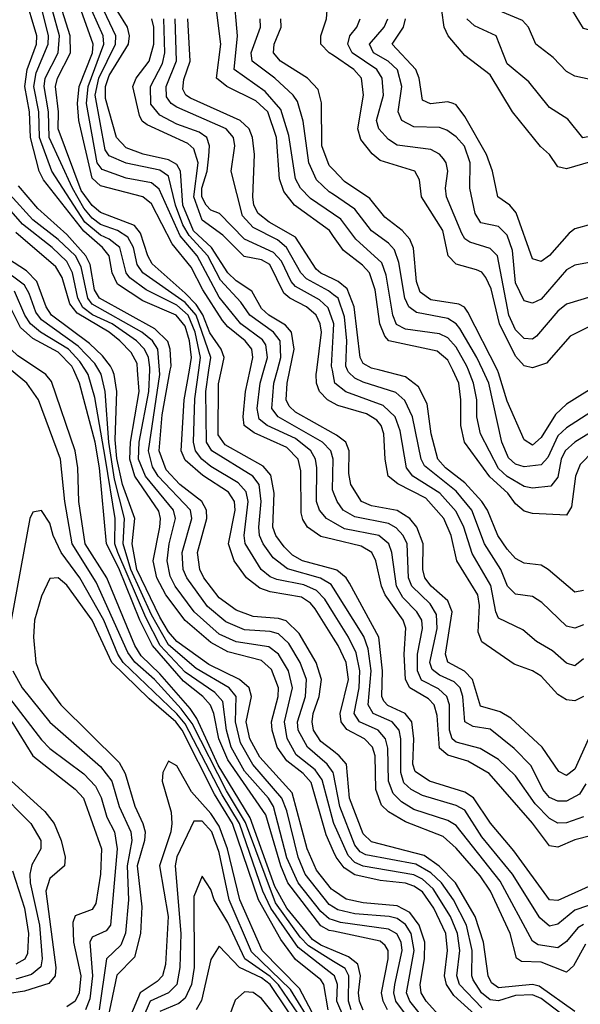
# Model space of a CAD drawing. Header units: inches. Extents: x 990535 to 1117859, y 769386 to 892122.
# Tile 660 of 1056: x 1089259 to 1090583, y 828503 to 830828. Entities that reach past the tile are written whole.
import ezdxf

# ---------------------------------------------------------------- set-up
doc = ezdxf.new("R2010")
doc.units = ezdxf.units.IN
doc.header["$MEASUREMENT"] = 0
for name, color, linetype in [('B0882', 7, 'Continuous'), ('B0883', 7, 'Continuous'), ('B0892', 7, 'Continuous'), ('B0893', 7, 'Continuous')]:
    doc.layers.add(name, color=color, linetype=linetype)

msp = doc.modelspace()

# ---------------------------------------------------------------- linework, layer by layer
at = {"layer": 'B0882', "color": 5}
for points, elevation in [([(1089144.5, 830000), (1089177.4, 829937.4), (1089187.6, 829907.6), (1089207.3, 829810), (1089213.3, 829610), (1089207.3, 829530), (1089181.4, 829350), (1089183.7, 829310), (1089200.3, 829270), (1089310, 829127.3), (1089330, 829107.1), (1089410, 829047.5), (1089438.2, 829018.2), (1089451.3, 828991.3), (1089464.7, 828944.7), (1089482.4, 828910), (1089489.3, 828870), (1089473.3, 828690), (1089463.4, 828676.6), (1089430, 828661.1), (1089424.1, 828650), (1089430.6, 828570), (1089424.4, 828515.6), (1089414.6, 828490)], 4440), ([(1090000, 828604.2), (1089940.8, 828640.8), (1089921.1, 828661.1), (1089862.8, 828742.8), (1089792.2, 828932.2), (1089747.1, 829007.1), (1089666.1, 829166.1), (1089640.4, 829200.4), (1089577.3, 829270), (1089531.1, 829311.1), (1089514, 829334), (1089439.7, 829499.7), (1089382.9, 829590), (1089365.2, 829690), (1089355.4, 829790), (1089303, 829930), (1089275.4, 829970), (1089238.6, 830000)], 4440), ([(1090000, 828630), (1089970, 828642.3), (1089950, 828655.7), (1089890, 828730.2), (1089861.3, 828781.3), (1089803.2, 828943.2), (1089727.7, 829067.7), (1089677.5, 829177.5), (1089661.6, 829201.6), (1089590, 829283.3), (1089545.8, 829325.8), (1089530.5, 829350.5), (1089464.3, 829510), (1089413.2, 829590), (1089398.1, 829690), (1089396.1, 829770), (1089390, 829809.8), (1089333.7, 829973.7), (1089320.3, 829990), (1089305.3, 830000)], 4420), ([(1090000, 828675.4), (1089990, 828677.5), (1089970, 828688.2), (1089891.9, 828790), (1089875.4, 828830), (1089840.4, 828950), (1089750, 829080.2), (1089728.8, 829130), (1089717.6, 829190), (1089709.7, 829209.7), (1089691.7, 829230), (1089646, 829266), (1089572.4, 829350), (1089542.2, 829410), (1089493, 829533), (1089463.5, 829590), (1089447.6, 829770), (1089437.2, 829830), (1089400, 829970), (1089386.7, 830000)], 4380), ([(1090000, 828701.4), (1089990, 828704.6), (1089970, 828722.4), (1089916.1, 828790), (1089890, 828848.7), (1089858.5, 828970), (1089846.2, 828990), (1089790, 829053.6), (1089758.4, 829110), (1089747.5, 829150), (1089738.2, 829218.2), (1089719.5, 829239.5), (1089650, 829287), (1089590.6, 829350), (1089556.5, 829416.5), (1089490.7, 829570), (1089483.6, 829590), (1089484, 829650), (1089461.4, 829790), (1089436, 829936), (1089420.8, 829990), (1089414.5, 830000)], 4360), ([(1090000, 828732.3), (1089990, 828738.7), (1089933.2, 828810), (1089916.2, 828850), (1089890, 828959.4), (1089878.2, 828990), (1089809.4, 829069.4), (1089780.4, 829120.3), (1089768.8, 829170), (1089770, 829230), (1089753.5, 829250), (1089675.6, 829295.6), (1089610, 829351.7), (1089570, 829422.4), (1089521.5, 829530), (1089503.1, 829590), (1089506.4, 829650), (1089482.9, 829742.9), (1089469.5, 829830.5), (1089460.9, 829950), (1089450.9, 829990.9), (1089445.5, 830000)], 4340), ([(1090000, 828771.7), (1089995, 828775), (1089960, 828820), (1089938, 828870), (1089902.6, 829002.6), (1089826.2, 829086.2), (1089802.7, 829130), (1089793.9, 829170), (1089805.9, 829230), (1089800.7, 829250), (1089777.9, 829270), (1089705.5, 829305.5), (1089630, 829359.7), (1089610, 829382.7), (1089590, 829417.3), (1089535.4, 829530), (1089524.2, 829590), (1089530.5, 829650), (1089502, 829730), (1089488.3, 829791.7), (1089484.5, 829835.5), (1089488.6, 829950), (1089482, 829990), (1089477.8, 830000)], 4320), ([(1090000, 828863.7), (1089982.8, 828902.8), (1089946.9, 829026.9), (1089928.2, 829048.1), (1089890, 829077.7), (1089867, 829110), (1089854.9, 829150), (1089853.5, 829170), (1089869.5, 829230), (1089870.3, 829250), (1089853.3, 829293.3), (1089830, 829314.4), (1089750, 829335.3), (1089710, 829356.9), (1089650, 829409.4), (1089603.7, 829470), (1089582.9, 829510), (1089574.2, 829550), (1089590, 829630), (1089591.7, 829650), (1089587.2, 829667.2), (1089530.4, 829750), (1089518.8, 829790), (1089520.5, 829830), (1089540.9, 829950), (1089537.3, 830000)], 4280), ([(1090000, 828932.5), (1089973.2, 829033.2), (1089956.6, 829056.6), (1089912.1, 829092.1), (1089890.6, 829130.6), (1089883.9, 829170), (1089903.3, 829250), (1089893.6, 829290), (1089870.1, 829330.1), (1089847.1, 829347.1), (1089770, 829358.9), (1089730, 829377), (1089670.8, 829430), (1089625.8, 829490), (1089613.9, 829513.9), (1089607, 829550), (1089611.8, 829590), (1089627, 829650), (1089621.7, 829670), (1089556.2, 829750), (1089539.7, 829790), (1089541.2, 829830), (1089563.6, 829950), (1089566, 830000)], 4260), ([(1090000, 829046.9), (1089999.4, 829050), (1089985.3, 829070), (1089938.8, 829110), (1089916.5, 829150), (1089914.6, 829170), (1089933.6, 829230), (1089935.9, 829270), (1089921.3, 829310), (1089894.7, 829354.7), (1089870, 829377.4), (1089850, 829383.5), (1089790, 829387.3), (1089746, 829406), (1089702.2, 829442.2), (1089653.3, 829510), (1089645.1, 829530), (1089642.4, 829570), (1089665.3, 829650), (1089662.1, 829670), (1089585.9, 829750), (1089572.4, 829772.4), (1089562.8, 829810), (1089590, 829990), (1089589.2, 830000)], 4240), ([(1090000, 829100.6), (1089970, 829123.9), (1089952.8, 829150), (1089949.2, 829170), (1089952.3, 829190), (1089966.4, 829230), (1089971.3, 829270), (1089959, 829310), (1089918.8, 829378.8), (1089888.1, 829408.1), (1089870, 829413.7), (1089810, 829418.6), (1089770, 829433.4), (1089730, 829462.4), (1089694, 829510), (1089684.3, 829530), (1089678.7, 829570), (1089700.5, 829650), (1089700.2, 829670), (1089689.3, 829690), (1089637, 829730), (1089604.7, 829764.7), (1089588.4, 829810), (1089595, 829895), (1089614.4, 830000)], 4220), ([(1090000, 829367.6), (1089956.8, 829436.8), (1089945.9, 829450), (1089924.2, 829464.2), (1089850, 829476.9), (1089825.7, 829485.7), (1089794.8, 829510), (1089765.2, 829550), (1089752.2, 829590), (1089767.6, 829670), (1089765.8, 829690), (1089752.1, 829712.1), (1089691.3, 829751.3), (1089650, 829788), (1089640.2, 829810), (1089647, 829930), (1089659.5, 830000)], 4180), ([(1090000, 829426.9), (1089979.6, 829459.6), (1089959.7, 829479.7), (1089930, 829493.4), (1089865.8, 829505.8), (1089850, 829512.7), (1089829.2, 829530), (1089791.2, 829591.2), (1089788.9, 829610), (1089798.6, 829690), (1089793.3, 829713.3), (1089774.6, 829734.6), (1089710, 829772.6), (1089688.7, 829790), (1089674, 829810), (1089669, 829830), (1089672.6, 829932.6), (1089681.9, 830000)], 4160), ([(1090000, 829485.4), (1089994.3, 829494.3), (1089969.3, 829509.3), (1089891.6, 829531.6), (1089857.3, 829557.3), (1089833.9, 829590), (1089825.4, 829610), (1089823.3, 829630), (1089829.4, 829690), (1089824.2, 829730), (1089809.4, 829750), (1089712.6, 829810), (1089700, 829830), (1089698.8, 829950), (1089705.8, 830000)], 4140), ([(1090000, 829530.2), (1089927, 829550), (1089903.4, 829563.4), (1089883.1, 829583.1), (1089863.4, 829610), (1089856.5, 829630), (1089860.2, 829710), (1089852.2, 829752.2), (1089833.7, 829773.7), (1089744, 829824), (1089727.9, 829847.9), (1089728.1, 829968.1), (1089735.1, 830000)], 4120), ([(1090000, 829600.6), (1089970, 829607.8), (1089938.8, 829630), (1089927.4, 829647.4), (1089923.8, 829663.8), (1089922.8, 829762.8), (1089916.6, 829790), (1089890, 829817.6), (1089812.6, 829852.6), (1089789.3, 829870), (1089786.8, 829890), (1089792, 829950), (1089803, 830000)], 4080), ([(1090000, 829640.4), (1089983.3, 829650), (1089967.1, 829670), (1089960.1, 829690), (1089960.4, 829770), (1089957.7, 829790), (1089946.3, 829810), (1089910, 829839.2), (1089843.6, 829870), (1089824.5, 829884.5), (1089819.7, 829910), (1089826.6, 829970), (1089835.2, 830000)], 4060), ([(1090000, 829711.6), (1089997.6, 829717.6), (1089999, 829790), (1089993.4, 829810), (1089973.9, 829830), (1089869.5, 829890), (1089854.1, 829910), (1089858.9, 829970), (1089867.3, 830000)], 4040), ([(1090000, 829850.9), (1089910, 829901.3), (1089895.1, 829915.1), (1089887.8, 829930), (1089890.8, 829970), (1089896.9, 830000)], 4020), ([(1090000, 829922.2), (1089985.9, 829930), (1089967, 829950), (1089959.7, 829970), (1089959.1, 829990), (1089960.3, 830000)], 3980), ([(1090000, 829987.3), (1089997.5, 830000)], 3960), ([(1090000, 828571.8), (1089916.8, 828636.8), (1089852.2, 828730), (1089833.2, 828770), (1089777.6, 828930), (1089737.3, 828997.3), (1089650, 829165.1), (1089630, 829189.1), (1089503.1, 829310), (1089490.4, 829330), (1089457.4, 829410), (1089400.7, 829510), (1089356.9, 829570), (1089337.9, 829610), (1089330, 829638.8), (1089310, 829668.9), (1089290, 829665.1), (1089283.1, 829650), (1089239, 829410)], 4460), ([(1089987.4, 828490), (1089977, 828550), (1089970, 828561.1), (1089910, 828609.1), (1089875.6, 828655.6), (1089822.8, 828750), (1089761.5, 828930), (1089719.2, 828999.2), (1089642.8, 829150), (1089627.5, 829170), (1089564.4, 829224.4), (1089476.6, 829310), (1089430, 829409.7), (1089370, 829492.8), (1089350, 829510.3), (1089330, 829508.2), (1089310, 829466.4), (1089294.1, 829410), (1089291.8, 829370), (1089297.3, 829310), (1089310, 829272.3), (1089355.6, 829210), (1089493.7, 829073.7), (1089508.2, 829048.2), (1089530.6, 828970.6), (1089549.6, 828929.6), (1089554.8, 828910), (1089553.7, 828890), (1089536.6, 828830), (1089547.1, 828732.9), (1089543.9, 828670), (1089530, 828614.6), (1089488.5, 828571.5), (1089466.7, 828470)], 4480), ([(1089242.8, 829290), (1089264.3, 829250), (1089330, 829168.8), (1089450, 829064.4), (1089476.2, 829030), (1089493.6, 828970), (1089521.3, 828910), (1089523.6, 828890), (1089512.8, 828830), (1089515.6, 828750), (1089508.9, 828671.1), (1089497.3, 828642.7), (1089464.1, 828610), (1089446.7, 828490)], 4460), ([(1089239.9, 829170), (1089289.7, 829089.8), (1089390, 829011.2), (1089409.2, 828990), (1089452, 828870), (1089449.9, 828810), (1089438.8, 828741.2), (1089430, 828726.7), (1089390, 828712), (1089384.2, 828695.8), (1089385.9, 828650), (1089403.5, 828570), (1089399.2, 828530), (1089390, 828510.3), (1089370, 828496.9)], 4420), ([(1089956.9, 828470), (1089919.9, 828539.9), (1089831.6, 828630), (1089779, 828750), (1089749.7, 828870), (1089730, 828923.8), (1089710, 828953.6), (1089664.5, 829004.5), (1089630, 829066.4), (1089610, 829077.3), (1089596.7, 829050), (1089595.4, 829030), (1089616.6, 828956.6), (1089617.8, 828930), (1089615.5, 828910), (1089589, 828830), (1089609.2, 828710), (1089603.2, 828596.8), (1089596.3, 828570), (1089583.6, 828556.4), (1089543.4, 828530), (1089504, 828436)], 4520), ([(1089230, 829038.4), (1089318, 828958), (1089340.4, 828930), (1089357, 828890), (1089366.2, 828850), (1089364.6, 828830), (1089330, 828799.9), (1089320.8, 828770), (1089344.2, 828590), (1089342.6, 828570), (1089327.8, 828552.2), (1089270, 828533.8), (1089230, 828527.8)], 4380), ([(1089205.2, 829010), (1089285.1, 828930), (1089308.6, 828890), (1089309.1, 828870), (1089287.8, 828832.2), (1089282.9, 828810), (1089283.5, 828790), (1089305.6, 828690), (1089311.7, 828610), (1089308.8, 828591.2), (1089286.6, 828573.4), (1089250, 828562.5)], 4360), ([(1089952.5, 828450), (1089898, 828538), (1089806.5, 828626.5), (1089753.8, 828750), (1089730, 828861.3), (1089712.8, 828910), (1089690, 828935.4), (1089670, 828935.7), (1089630, 828851.5), (1089626, 828830), (1089639.3, 828670), (1089637.3, 828590), (1089630, 828550), (1089610.4, 828530), (1089566.9, 828510), (1089532.2, 828430)], 4540), ([(1089242.2, 828817.8), (1089270.2, 828730), (1089279.4, 828670), (1089276.9, 828623.1), (1089270.7, 828609.3), (1089250, 828597.4)], 4340), ([(1090000, 828358.1), (1089870, 828548.8), (1089850, 828568.2), (1089790.3, 828610.3), (1089750, 828696), (1089718.3, 828750), (1089710, 828774), (1089690, 828805.4), (1089670, 828757.6), (1089670.7, 828590), (1089664.2, 828550), (1089650, 828517.3), (1089634.9, 828505.1), (1089590, 828485.7)], 4560), ([(1089970.6, 828370.6), (1089850, 828550), (1089830, 828565.1), (1089778.3, 828590), (1089730, 828640.4), (1089710, 828609.1), (1089688.1, 828511.9), (1089675.9, 828490)], 4580), ([(1089883.4, 828450), (1089830, 828516.6), (1089810, 828531.2), (1089790, 828532.5), (1089767.5, 828512.5), (1089751.6, 828470)], 4620)]:
    msp.add_lwpolyline(points, dxfattribs=dict(at, elevation=elevation))
at = {"layer": 'B0883', "color": 5}
for points, elevation in [([(1089681.9, 830000), (1089686.1, 830030), (1089673.5, 830090), (1089657, 830130), (1089630, 830153.7), (1089557.9, 830190), (1089518.6, 830218.6), (1089510.1, 830230.1), (1089495.1, 830290), (1089470.2, 830310), (1089450, 830318.8), (1089412.8, 830350), (1089335.1, 830470), (1089305.4, 830550), (1089304.2, 830610), (1089292.5, 830670), (1089297.9, 830702.1), (1089326, 830770), (1089326.6, 830790), (1089272.9, 831010)], 4160), ([(1090000, 830743.1), (1089989.9, 830750), (1089969.7, 830770), (1089969.7, 830790), (1089983.4, 830830), (1089986.8, 830870), (1090000, 830917.5)], 3780), ([(1089659.5, 830000), (1089664.9, 830030), (1089659.9, 830070), (1089650, 830104), (1089628.7, 830130), (1089550, 830164.3), (1089490, 830203.1), (1089477.3, 830230), (1089470.1, 830270.1), (1089454.1, 830290), (1089410, 830328.4), (1089315, 830450), (1089304.5, 830470), (1089284.1, 830550), (1089282.1, 830610), (1089270.7, 830670), (1089276.8, 830710), (1089298.5, 830770), (1089299.3, 830790), (1089270, 830888.3)], 4180), ([(1090000, 830369), (1089945.9, 830405.9), (1089921.7, 830430), (1089910, 830452.2), (1089894.7, 830554.7), (1089875.9, 830615.9), (1089838.8, 830658.8), (1089765.7, 830710), (1089773.6, 830790), (1089764.8, 830890)], 3860), ([(1090000, 830316.4), (1089990.2, 830330.2), (1089907.6, 830390), (1089882.3, 830422.3), (1089872.3, 830452.3), (1089865.2, 830550), (1089844.5, 830610), (1089816.4, 830636.4), (1089748.3, 830670), (1089723.3, 830690), (1089733.8, 830770), (1089721.3, 830870)], 3880), ([(1089705.8, 830000), (1089710, 830030), (1089675.7, 830130), (1089650, 830160.4), (1089549.6, 830230), (1089536.5, 830250), (1089527.2, 830290), (1089514.5, 830314.5), (1089489.8, 830329.8), (1089450, 830344.2), (1089430, 830359.3), (1089410, 830382.8), (1089383.2, 830430), (1089328.3, 830550), (1089326.9, 830610), (1089316.3, 830670), (1089319, 830690), (1089349.4, 830750), (1089353, 830790), (1089336, 830850)], 4140), ([(1089735.1, 830000), (1089741.8, 830030), (1089734.5, 830050), (1089708.2, 830088.2), (1089691.2, 830131.2), (1089675.6, 830155.6), (1089650, 830182.5), (1089571.5, 830251.5), (1089561.2, 830270), (1089544, 830324), (1089530, 830342.3), (1089450, 830372.3), (1089430, 830389.2), (1089404.3, 830424.3), (1089349.9, 830570), (1089350.4, 830610), (1089343.4, 830670), (1089348.2, 830690), (1089378.8, 830750), (1089378.2, 830790), (1089359.5, 830850)], 4120), ([(1089803, 830000), (1089809.6, 830030), (1089806.8, 830050), (1089791.3, 830070), (1089750, 830102.7), (1089737.8, 830117.8), (1089691.3, 830190), (1089663.7, 830243.7), (1089618.7, 830298.7), (1089570, 830392.9), (1089549.4, 830409.4), (1089450, 830436), (1089430, 830453.9), (1089398.2, 830590), (1089395.5, 830630), (1089399.2, 830670), (1089430.4, 830750), (1089432.5, 830770), (1089404.3, 830850)], 4080), ([(1089835.2, 830000), (1089843.9, 830030), (1089839.8, 830059.8), (1089832.3, 830072.3), (1089781.4, 830110), (1089730, 830172.9), (1089677.6, 830270), (1089637.7, 830317.7), (1089587.9, 830427.9), (1089570, 830442.9), (1089510, 830453.8), (1089453.9, 830473.9), (1089441.8, 830490), (1089416.7, 830630), (1089420.6, 830670), (1089457.6, 830770), (1089456.2, 830790), (1089429.1, 830850)], 4060), ([(1089867.3, 830000), (1089875.7, 830030), (1089873.9, 830070), (1089858.5, 830090), (1089802.4, 830130), (1089781.2, 830161.2), (1089732.9, 830212.9), (1089703.4, 830270), (1089658.7, 830318.7), (1089643.9, 830343.9), (1089626.5, 830390), (1089610, 830458.8), (1089590, 830472.9), (1089510, 830488.9), (1089470, 830506.1), (1089460.4, 830520.4), (1089437.4, 830650), (1089445.9, 830690), (1089485, 830770), (1089486.2, 830790), (1089457.8, 830850)], 4040), ([(1089896.9, 830000), (1089907.2, 830050), (1089900.9, 830090), (1089886.8, 830106.8), (1089847.4, 830130), (1089830, 830145.8), (1089807, 830187), (1089770, 830211), (1089750, 830230), (1089711.7, 830290), (1089669.2, 830329.2), (1089643.9, 830390), (1089638.3, 830470), (1089630, 830485.8), (1089610, 830497.2), (1089550.2, 830510.2), (1089510, 830525.6), (1089487.5, 830550), (1089461.8, 830641.8), (1089461.1, 830670), (1089470, 830696.5), (1089516, 830770), (1089518.5, 830790), (1089513.4, 830810), (1089489, 830850)], 4020), ([(1089960.3, 830000), (1089971.3, 830090), (1089968.3, 830110), (1089958.7, 830130), (1089935.8, 830150), (1089897.2, 830170), (1089882.5, 830182.5), (1089849.9, 830249.8), (1089830, 830260.6), (1089788.6, 830268.6), (1089738.8, 830318.8), (1089690, 830354.8), (1089670.4, 830410), (1089680.3, 830490), (1089670, 830522.8), (1089656, 830536), (1089559.6, 830579.6), (1089548.3, 830588.3), (1089541.8, 830601.8), (1089525.7, 830670), (1089533.9, 830690), (1089564.7, 830730), (1089576, 830770), (1089576, 830810), (1089571.1, 830830)], 3980), ([(1090000, 830112.2), (1089987.5, 830147.5), (1089966.7, 830166.7), (1089910, 830198), (1089899.9, 830210), (1089877.5, 830257.5), (1089858.6, 830278.6), (1089790, 830309.7), (1089730.4, 830370.4), (1089710, 830378.4), (1089699.3, 830390), (1089688.9, 830410), (1089689.2, 830430), (1089701.4, 830470), (1089705.8, 830505.8), (1089706.9, 830530), (1089700.4, 830550), (1089682.3, 830562.3), (1089630, 830581.4), (1089590, 830602.6), (1089568.5, 830628.5), (1089567.4, 830670), (1089595.8, 830724.2), (1089601.4, 830750), (1089599, 830830)], 3960), ([(1090000, 830178.4), (1089987.9, 830187.9), (1089935.9, 830215.9), (1089922.4, 830230), (1089889.1, 830290), (1089867.9, 830307.9), (1089810, 830337.3), (1089784.9, 830364.9), (1089757.9, 830470), (1089767.3, 830530), (1089763.6, 830550), (1089746.2, 830570), (1089630, 830621.3), (1089616.6, 830630), (1089605.5, 830645.5), (1089604.9, 830670), (1089629.4, 830730.6), (1089626.2, 830830)], 3940), ([(1090000, 830215.2), (1089970, 830229.6), (1089959.2, 830239.2), (1089910, 830314.4), (1089847.7, 830350), (1089822.1, 830370), (1089812, 830390), (1089809.3, 830409.3), (1089813.7, 830510), (1089808.9, 830550), (1089800.9, 830570), (1089779.6, 830590), (1089662.4, 830642.4), (1089651.1, 830650), (1089644.2, 830664.2), (1089646.5, 830686.5), (1089661.2, 830730), (1089656.3, 830830)], 3920), ([(1090000, 830414.9), (1089990, 830421.7), (1089959.5, 830450), (1089941.3, 830490), (1089928.3, 830588.3), (1089914.7, 830634.7), (1089904.8, 830650), (1089861.5, 830690), (1089808, 830730), (1089805.6, 830750), (1089827.9, 830810), (1089827.1, 830830)], 3840), ([(1090000, 830473.1), (1089990, 830483.5), (1089972.5, 830530), (1089971.9, 830631.9), (1089963.4, 830663.4), (1089938.3, 830690), (1089874.4, 830730), (1089858.6, 830750), (1089859.8, 830770), (1089876.3, 830810), (1089875.7, 830830)], 3820), ([(1089589.2, 830000), (1089585.2, 830050), (1089572.3, 830070), (1089547.2, 830090), (1089430, 830156.2), (1089419.9, 830170), (1089404.1, 830244.1), (1089390.6, 830270), (1089350, 830309.2), (1089290, 830355.6), (1089235.2, 830415.2)], 4240), ([(1089614.4, 830000), (1089616.3, 830010), (1089614.3, 830050), (1089608.4, 830068.4), (1089577.7, 830097.7), (1089446.9, 830170), (1089435.7, 830190), (1089425, 830250), (1089415.4, 830270), (1089370, 830320.6), (1089301.8, 830381.8), (1089255.9, 830435.9)], 4220), ([(1089305.3, 830000), (1089254.2, 830034.2), (1089223.7, 830063.7), (1089181.3, 830141.3), (1089101.1, 830221.1), (1089085.7, 830245.7), (1089069, 830290), (1089050.6, 830310), (1088945.7, 830365.7), (1088890, 830402.9), (1088870, 830402.9), (1088862.4, 830390), (1088868.5, 830370), (1088884, 830350), (1088964.3, 830284.3), (1089031.8, 830191.8), (1089058.8, 830118.8), (1089083.9, 830000)], 4420), ([(1089566, 830000), (1089566.4, 830006.4), (1089562.9, 830030), (1089553.7, 830050), (1089534.6, 830070), (1089477.3, 830110), (1089430.9, 830130.9), (1089408.3, 830148.3), (1089396.5, 830170), (1089383.9, 830230), (1089370, 830257.1), (1089335.8, 830290), (1089265.1, 830345.1), (1089210, 830407.2)], 4260), ([(1089537.3, 830000), (1089536.1, 830016.1), (1089521.8, 830041.8), (1089495, 830070), (1089470, 830090), (1089394.6, 830134.6), (1089377.4, 830157.4), (1089358.8, 830218.8), (1089344.3, 830244.3), (1089250, 830325.1)], 4280), ([(1089477.8, 830000), (1089473.5, 830010), (1089454.6, 830034.6), (1089423.3, 830063.3), (1089334, 830130), (1089321, 830150), (1089299.5, 830210), (1089274.7, 830234.7), (1089230, 830264.1)], 4320), ([(1089445.5, 830000), (1089435.9, 830015.9), (1089396.8, 830056.8), (1089310, 830119.3), (1089297.1, 830137.1), (1089281.5, 830181.5), (1089270, 830200.7), (1089210, 830245)], 4340), ([(1089414.5, 830000), (1089401.2, 830021.2), (1089373.7, 830050), (1089308.2, 830090), (1089284.4, 830110), (1089270.7, 830130), (1089246.7, 830186.7)], 4360), ([(1089386.7, 830000), (1089382.2, 830010), (1089350, 830042.8), (1089290, 830075.1), (1089261, 830101), (1089226.3, 830170)], 4380), ([(1089997.5, 830000), (1089995.6, 830010), (1090000, 830095.2)], 3960)]:
    msp.add_lwpolyline(points, dxfattribs=dict(at, elevation=elevation))
at = {"layer": 'B0892', "color": 5}
for points, elevation in [([(1090590, 829399), (1090570, 829391.2), (1090550, 829396.2), (1090492.1, 829452.1), (1090470, 829465.9), (1090430, 829471.5), (1090410.7, 829490), (1090395.4, 829530), (1090356.6, 829590), (1090326.9, 829670), (1090290, 829714.5), (1090214.5, 829774.5), (1090207.2, 829790), (1090186.7, 829890), (1090168.4, 829928.4), (1090147.4, 829947.4), (1090070, 829972.1), (1090050, 829981.3), (1090035.3, 829995.3), (1090033.3, 830000)], 3940), ([(1090590, 829480.1), (1090570, 829476.1), (1090506.7, 829530), (1090490, 829539.7), (1090450, 829544.8), (1090430, 829555.8), (1090410, 829577.9), (1090387.7, 829610), (1090363.5, 829670), (1090350.5, 829690), (1090310, 829734.7), (1090264.5, 829770), (1090246.5, 829790), (1090230.7, 829850), (1090221, 829921), (1090200.8, 829960.8), (1090170, 829984.5), (1090109.4, 830000)], 3920), ([(1091060.6, 830000), (1091060.2, 829999.8), (1091030, 829972.1), (1091010, 829963.9), (1090870, 829958.9), (1090830, 829951), (1090770, 829909.1), (1090690, 829864.7), (1090613.7, 829810), (1090582.2, 829777.8), (1090571.4, 829750), (1090562.1, 829677.9), (1090550, 829657.6), (1090470, 829662.3), (1090450, 829667.3), (1090430, 829685.1), (1090412, 829710), (1090368.8, 829748.8), (1090309.6, 829830), (1090300.6, 829870), (1090300.9, 829930), (1090295.7, 829970), (1090281.5, 830000)], 3880), ([(1090849.3, 830000), (1090810, 829986.9), (1090750, 829941.7), (1090570, 829830), (1090546.8, 829810), (1090537.7, 829790), (1090530, 829747.7), (1090513.2, 829726.8), (1090470, 829721.5), (1090450, 829725.3), (1090410, 829749.6), (1090390, 829767.8), (1090347.3, 829850), (1090338.6, 829890), (1090338.3, 829930), (1090330.3, 829970), (1090318.8, 830000)], 3860), ([(1090751.4, 830000), (1090711.9, 829968.1), (1090550, 829864.3), (1090530, 829845.2), (1090506, 829794), (1090490, 829776.6), (1090450, 829771.9), (1090430, 829778.1), (1090413.2, 829793.2), (1090397.6, 829830), (1090366.4, 829970), (1090352.4, 830000)], 3840), ([(1090671.5, 830000), (1090630.1, 829970), (1090550, 829919.8), (1090524.3, 829895.7), (1090490, 829841.5), (1090470, 829823.1), (1090450, 829835.9), (1090410, 829927.3), (1090390, 829994.3), (1090387.1, 830000)], 3820), ([(1090590, 829318.4), (1090570, 829302), (1090550, 829308.5), (1090517.3, 829337.3), (1090479.3, 829359.3), (1090447.1, 829387.1), (1090390, 829414.5), (1090383, 829430), (1090371.5, 829491.5), (1090327.2, 829567.2), (1090308, 829630), (1090290, 829666.7), (1090251.1, 829710), (1090187.1, 829750), (1090172, 829770), (1090157.1, 829857.1), (1090145.5, 829890), (1090117.2, 829917.2), (1090029.2, 829949.3), (1090003.4, 829970), (1090000, 829987.3)], 3960), ([(1090590, 829229.9), (1090570, 829219.9), (1090550, 829222.2), (1090530, 829234.5), (1090490, 829278.1), (1090470, 829290.6), (1090426.5, 829306.5), (1090350, 829358.6), (1090341.4, 829381.4), (1090344.9, 829444.9), (1090340.9, 829470), (1090291.3, 829550), (1090278.1, 829610), (1090260.7, 829650), (1090218.3, 829698.3), (1090151.6, 829731.6), (1090129.2, 829750), (1090121.8, 829790), (1090119.1, 829850), (1090112.2, 829870), (1090102.1, 829882.1), (1090077.5, 829897.5), (1090010, 829916.6), (1090000, 829922.2)], 3980), ([(1090602, 829130), (1090570, 829058.3), (1090550, 829043.4), (1090532.4, 829052.4), (1090493, 829110), (1090418.4, 829178.4), (1090393.4, 829193.4), (1090347.1, 829207.1), (1090328.1, 829270), (1090309.6, 829289.6), (1090270, 829311.2), (1090264.4, 829330), (1090279.9, 829430), (1090270, 829455.4), (1090230.4, 829490.4), (1090215.3, 829510), (1090210.8, 829530), (1090211.9, 829590), (1090196.8, 829630), (1090180.1, 829650), (1090150, 829669), (1090090, 829680.4), (1090066, 829690), (1090040.9, 829730), (1090036.2, 829756.2), (1090036.8, 829810), (1090028.7, 829830), (1090007, 829847), (1090000, 829850.9)], 4020), ([(1090596.2, 829023.8), (1090580.9, 828999.1), (1090550, 828982.3), (1090530, 828982.5), (1090510, 828991.1), (1090494.1, 829010), (1090466.4, 829066.4), (1090426.8, 829106.8), (1090370, 829152.6), (1090330, 829158.8), (1090310.2, 829170.2), (1090305.1, 829230), (1090298.8, 829250), (1090284.7, 829264.7), (1090250, 829279.8), (1090233.3, 829293.3), (1090227.6, 829310), (1090244.5, 829390), (1090243.2, 829423.2), (1090228.5, 829448.5), (1090184.8, 829490), (1090177.1, 829510), (1090173.7, 829590), (1090164.7, 829610), (1090148.1, 829628.1), (1090130, 829638.2), (1090050, 829654.2), (1090022.8, 829670), (1090008.6, 829690), (1090000, 829711.6)], 4040), ([(1090590, 828945.7), (1090550, 828931.1), (1090530, 828930.5), (1090510, 828941.3), (1090476.1, 828976.1), (1090430, 829042.1), (1090390, 829081), (1090346.7, 829106.7), (1090290, 829122.2), (1090280.4, 829130), (1090274.1, 829150), (1090273.9, 829210), (1090267.7, 829230), (1090247.8, 829247.8), (1090208.1, 829268.1), (1090198.3, 829290), (1090198, 829330), (1090210.3, 829390), (1090208.3, 829410), (1090196.5, 829430), (1090163.7, 829463.7), (1090148.4, 829490), (1090137.9, 829570), (1090130.6, 829590), (1090106.7, 829610), (1090025.6, 829625.6), (1090000, 829640.4)], 4060), ([(1090610, 828901.2), (1090570, 828891.3), (1090530, 828874.1), (1090510, 828877.4), (1090470.3, 828930.3), (1090367.6, 829047.6), (1090317.2, 829077.2), (1090270, 829091.3), (1090250, 829108.1), (1090244.8, 829184.8), (1090237.9, 829210), (1090224.6, 829224.6), (1090180.4, 829250), (1090169.6, 829269.6), (1090166.9, 829330), (1090171.1, 829391.1), (1090164.2, 829410), (1090121.9, 829470), (1090113.1, 829490), (1090100.2, 829550), (1090090.5, 829570), (1090064.9, 829584.9), (1090000, 829600.6)], 4080), ([(1090610, 828784.1), (1090530, 828748.2), (1090510, 828749.3), (1090425.6, 828865.6), (1090370.4, 828930.4), (1090330.7, 828990.7), (1090310, 829004.2), (1090226.7, 829030), (1090193, 829053), (1090187, 829070), (1090189.8, 829130), (1090184.7, 829170), (1090169.3, 829189.3), (1090128.3, 829208.3), (1090118.8, 829218.8), (1090114.2, 829230), (1090115.3, 829290), (1090107.3, 829370), (1090037.7, 829497.7), (1090030, 829510), (1090008, 829528), (1090000, 829530.2)], 4120), ([(1090630, 828745.9), (1090570, 828725.2), (1090530, 828691.8), (1090510, 828687.5), (1090487.5, 828707.5), (1090422.7, 828810), (1090350, 828898.6), (1090310, 828961.1), (1090290, 828972.5), (1090210, 828995.9), (1090183.2, 829010), (1090166.3, 829026.3), (1090158.7, 829050), (1090158.7, 829130), (1090154.8, 829150), (1090138.8, 829170), (1090093.9, 829190), (1090081.9, 829210), (1090089.2, 829290), (1090082.1, 829342.1), (1090071.7, 829371.7), (1090000, 829485.4)], 4140), ([(1090590, 828691.4), (1090576.7, 828683.3), (1090550, 828651.6), (1090530, 828636.3), (1090483.5, 828643.5), (1090470, 828652.1), (1090393.8, 828793.8), (1090290, 828925.4), (1090270, 828937), (1090190, 828963.3), (1090160.9, 828980.9), (1090140.9, 829000.9), (1090130.1, 829030), (1090128, 829108), (1090122.5, 829130), (1090105.4, 829150), (1090061.3, 829170), (1090048.6, 829190), (1090060.5, 829250), (1090062.3, 829290), (1090053.2, 829333.2), (1090035.6, 829370), (1090000, 829426.9)], 4160), ([(1090594.8, 828645.2), (1090566.6, 828593.4), (1090550, 828579.1), (1090490, 828602.5), (1090443.8, 828603.8), (1090432.1, 828612.1), (1090417.4, 828670), (1090371.1, 828770), (1090346.4, 828806.4), (1090290, 828871.8), (1090259.2, 828899.2), (1090170, 828933.9), (1090130, 828957.8), (1090113.3, 828973.3), (1090100.3, 829010), (1090098.5, 829090), (1090092.2, 829110), (1090072.9, 829130), (1090031.5, 829151.5), (1090017.9, 829170), (1090015.7, 829190), (1090035, 829270), (1090029.6, 829310), (1090011, 829350), (1090000, 829367.6)], 4180), ([(1090570, 828485.8), (1090485.6, 828545.6), (1090469.6, 828549.6), (1090390, 828542.2), (1090373.3, 828553.3), (1090365.2, 828570), (1090353.8, 828650), (1090334.9, 828710), (1090288.4, 828790), (1090249.5, 828829.5), (1090214.1, 828854), (1090090, 828886.6), (1090070, 828905.1), (1090037.7, 828990), (1090030.6, 829070), (1090013.7, 829090), (1090000, 829100.6)], 4220), ([(1090570, 828456.1), (1090490, 828516.8), (1090470, 828525.1), (1090430, 828523.8), (1090390, 828511.3), (1090370, 828513.4), (1090349.8, 828530), (1090330, 828561.1), (1090326.3, 828570), (1090327.2, 828630), (1090314.3, 828690), (1090283.6, 828750), (1090254.8, 828790), (1090230, 828813.1), (1090194.1, 828834.1), (1090076.2, 828856.2), (1090063.3, 828863.3), (1090050, 828878.8), (1090014.6, 828970), (1090000, 829046.9)], 4240), ([(1090350, 828494.9), (1090297.7, 828550), (1090291.1, 828570), (1090298.1, 828630), (1090292.9, 828670), (1090276.5, 828710), (1090235.5, 828775.5), (1090210, 828798.6), (1090190, 828808.9), (1090070, 828829.4), (1090050, 828838), (1090034.7, 828854.7), (1090000.7, 828930), (1090000, 828932.5)], 4260), ([(1090350, 828464), (1090284.1, 828524.1), (1090266.8, 828550), (1090262.4, 828570), (1090269.4, 828630), (1090265.1, 828670), (1090236.6, 828730), (1090210, 828768.4), (1090190, 828782.2), (1090170, 828789.2), (1090110, 828795), (1090050, 828808.9), (1090025, 828825), (1090006, 828850), (1090000, 828863.7)], 4280), ([(1090330, 828387.7), (1090219.1, 828510), (1090206.7, 828530), (1090204.6, 828550), (1090214.8, 828610), (1090216, 828650), (1090202.1, 828690), (1090179.9, 828719.9), (1090150, 828735.7), (1090070, 828742.9), (1090030, 828751.1), (1090000, 828771.7)], 4320), ([(1090230, 828448.3), (1090180.1, 828510), (1090172.4, 828530), (1090190.6, 828630), (1090183.5, 828670), (1090170, 828691.3), (1090150, 828705.6), (1090131.2, 828710), (1090050, 828716.8), (1090010, 828726), (1090000, 828732.3)], 4340), ([(1090207.1, 828430), (1090146.9, 828510), (1090142.4, 828530), (1090144.9, 828550), (1090162.5, 828630), (1090159.7, 828650), (1090149.6, 828669.5), (1090130, 828680.1), (1090016.2, 828696.2), (1090000, 828701.4)], 4360), ([(1090127.8, 828490), (1090117.2, 828510), (1090113.4, 828530), (1090129.2, 828610), (1090129, 828630), (1090121.7, 828641.7), (1090110, 828651.7), (1090000, 828675.4)], 4380), ([(1090070, 828489.3), (1090061.7, 828510), (1090059.3, 828530), (1090064, 828570), (1090057.4, 828597.4), (1090035.4, 828615.4), (1090000, 828630)], 4420), ([(1090041.6, 828490), (1090035, 828510), (1090036.1, 828570), (1090027.3, 828587.3), (1090000, 828604.2)], 4440), ([(1090025.5, 828470), (1090008.2, 828510), (1090009, 828550), (1090002.3, 828570), (1090000, 828571.8)], 4460)]:
    msp.add_lwpolyline(points, dxfattribs=dict(at, elevation=elevation))
at = {"layer": 'B0893', "color": 5}
for points, elevation in [([(1090856.9, 830870), (1090865.8, 830810), (1090858.9, 830750), (1090866.3, 830693.7), (1090850, 830680.3), (1090830, 830686.1), (1090810, 830699.7), (1090770, 830741), (1090750, 830744.5), (1090710, 830728), (1090690, 830730.9), (1090673.7, 830770), (1090655.4, 830790), (1090590, 830807.2), (1090564.5, 830850)], 3620), ([(1090650, 830505.3), (1090550, 830475.7), (1090530, 830480.4), (1090510, 830509.9), (1090488.8, 830528.8), (1090422.5, 830610), (1090370, 830697.5), (1090310, 830743.1), (1090270.7, 830790), (1090261.1, 830810), (1090255.4, 830850)], 3680), ([(1090919.4, 830830), (1090913.2, 830770), (1090937.9, 830710), (1090945.2, 830645.2), (1090961.3, 830610), (1090958.8, 830601.2), (1090950, 830594), (1090892.5, 830612.5), (1090830, 830620.7), (1090750, 830651.1), (1090710, 830651.5), (1090650, 830634.4), (1090627, 830647), (1090606.5, 830686.5), (1090570, 830694.6), (1090550, 830705.8), (1090519, 830739), (1090477.5, 830770), (1090460.4, 830810), (1090446.4, 830826.4), (1090389.9, 830850)], 3640), ([(1090610, 830174.7), (1090550, 830156.2), (1090530, 830139.5), (1090479.4, 830080.6), (1090470, 830073.3), (1090450, 830075.2), (1090430, 830095.4), (1090414.1, 830130), (1090387.2, 830270), (1090370, 830287.7), (1090322.3, 830302.3), (1090310.4, 830310.4), (1090303.1, 830323.1), (1090266.7, 830410), (1090264.6, 830430), (1090269.6, 830470), (1090266.4, 830490), (1090259.7, 830499.8), (1090250.6, 830510.6), (1090230, 830521.1), (1090150, 830531.8), (1090130, 830544.7), (1090107, 830570), (1090101.8, 830590), (1090118.1, 830650), (1090115, 830690), (1090102.1, 830710), (1090043.7, 830750), (1090033.5, 830770), (1090038.9, 830790), (1090055.4, 830810), (1090063.2, 830830)], 3760), ([(1090630, 830259.7), (1090570, 830248.3), (1090550, 830237.5), (1090490, 830168.1), (1090470, 830158.3), (1090450, 830163.7), (1090430, 830206.4), (1090423, 830283), (1090410, 830319.1), (1090390, 830339.5), (1090347.9, 830347.9), (1090334.2, 830370), (1090321.9, 830430), (1090322.8, 830490), (1090309.4, 830529.4), (1090290, 830551), (1090267.4, 830567.4), (1090250, 830573.6), (1090190, 830575), (1090161.3, 830590), (1090152.3, 830610), (1090161.3, 830670), (1090150.7, 830709.3), (1090129.4, 830730), (1090094.7, 830750), (1090084.6, 830770), (1090119.6, 830810), (1090128.2, 830830)], 3740), ([(1090610, 830344.8), (1090570, 830334), (1090556.2, 830323.8), (1090510, 830271.5), (1090490, 830257.3), (1090470, 830263.2), (1090431.6, 830371.6), (1090416.1, 830390), (1090388, 830410), (1090375.2, 830470), (1090361.3, 830510), (1090310, 830599.7), (1090290, 830626.6), (1090282.5, 830630), (1090270, 830634), (1090229.4, 830629.4), (1090210, 830637.7), (1090202.2, 830690), (1090194.7, 830710), (1090138.6, 830770), (1090165.1, 830810), (1090170.2, 830830)], 3720), ([(1090999.9, 830830), (1090986.7, 830750), (1091047.4, 830590), (1091056.9, 830550), (1091047.1, 830532.9), (1091035, 830525), (1091010, 830517.1), (1090990, 830516.4), (1090970, 830519.4), (1090890, 830549.9), (1090830, 830561.1), (1090770, 830598.9), (1090750, 830606.2), (1090710, 830602.5), (1090630, 830556.5), (1090589, 830549), (1090553.4, 830593.4), (1090510, 830620.5), (1090461.4, 830681.4), (1090410, 830723.8), (1090384.2, 830790), (1090333.3, 830813.3), (1090315, 830830)], 3660), ([(1090679.4, 830140.6), (1090559.1, 830080.9), (1090503.2, 830016.8), (1090470, 830005.5), (1090450, 830010.9), (1090430, 830033.4), (1090391.8, 830110), (1090372.1, 830192.1), (1090359.5, 830219.5), (1090350, 830231.7), (1090337.5, 830237.5), (1090290, 830250.9), (1090270.9, 830270), (1090258.1, 830330), (1090207.8, 830410), (1090203.4, 830450), (1090192.3, 830470), (1090110, 830495.4), (1090091.2, 830511.2), (1090064.8, 830544.8), (1090057.1, 830570), (1090070.7, 830650), (1090065.8, 830690), (1090048.3, 830710), (1090000, 830743.1)], 3780), ([(1090387.1, 830000), (1090317.4, 830137.4), (1090309.1, 830149.1), (1090296.3, 830156.3), (1090230, 830166.1), (1090204.3, 830184.3), (1090196.1, 830210), (1090188.7, 830288.7), (1090180.5, 830310), (1090162.4, 830330), (1090121.4, 830361.4), (1090085.9, 830405.9), (1090026.1, 830446.1), (1090000, 830473.1)], 3820), ([(1090352.4, 830000), (1090338.4, 830030), (1090298.4, 830098.4), (1090290, 830109.9), (1090270, 830122), (1090196.3, 830136.3), (1090177.9, 830150), (1090168.4, 830170), (1090154.3, 830254.3), (1090144.3, 830284.3), (1090130, 830300.6), (1090089.7, 830329.7), (1090050, 830380.6), (1090000, 830414.9)], 3840), ([(1090318.8, 830000), (1090315, 830010), (1090290, 830054.4), (1090270, 830077), (1090250, 830086.1), (1090170, 830097.3), (1090148.5, 830108.5), (1090140.4, 830130), (1090124.6, 830224.6), (1090114.1, 830254.1), (1090052.6, 830310), (1090017.2, 830357.2), (1090000, 830369)], 3860), ([(1090281.5, 830000), (1090270, 830024.3), (1090245.1, 830045.1), (1090130.5, 830070), (1090121, 830081), (1090109.4, 830109.4), (1090098.4, 830190), (1090084.8, 830230), (1090068.5, 830248.5), (1090023.3, 830283.3), (1090000, 830316.4)], 3880), ([(1090109.4, 830000), (1090090, 830005), (1090070, 830016.3), (1090063, 830030), (1090048.5, 830150), (1090032.3, 830192.3), (1090010.8, 830210), (1090000, 830215.2)], 3920), ([(1090033.3, 830000), (1090029, 830010), (1090031.3, 830070), (1090026.1, 830126.1), (1090010.7, 830170), (1090000, 830178.4)], 3940), ([(1090000, 830095.2), (1090000.8, 830110), (1090000, 830112.2)], 3960)]:
    msp.add_lwpolyline(points, dxfattribs=dict(at, elevation=elevation))

doc.saveas('drawing.dxf')
